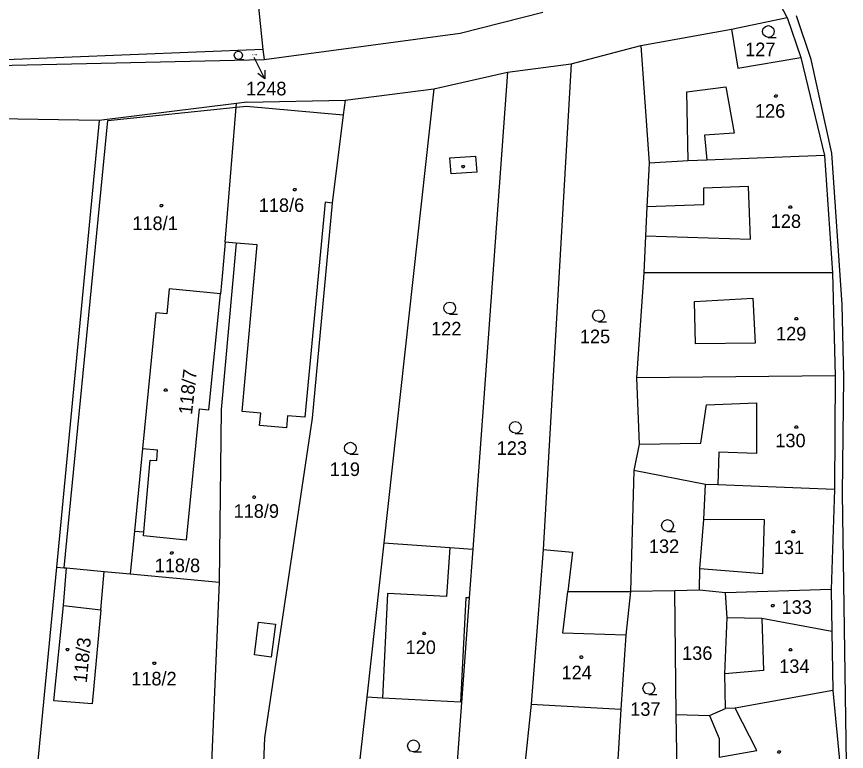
# Model space of a CAD drawing. Extents: x -609861 to -605046, y -1120287 to -1116307.
# Drawn here: x -607182.1 to -607078.1, y -1119072.1 to -1118980 of the extents above; entities that cross this region are included whole.
import ezdxf

# ---------------------------------------------------------------- set-up
doc = ezdxf.new("R2010")
doc.units = 0
for name, color, linetype in [('Vrstva 1', 7, 'Continuous'), ('Vrstva 2', 7, 'Continuous'), ('Vrstva 3', 7, 'Continuous'), ('Vrstva 4', 7, 'Continuous'), ('Vrstva 5', 7, 'Continuous'), ('Vrstva 7', 7, 'Continuous')]:
    doc.layers.add(name, color=color, linetype=linetype)

msp = doc.modelspace()

# ---------------------------------------------------------------- linework, layer by layer
at = {"layer": 'Vrstva 1'}
for p, q in [((-607155.04, -1118947.1), (-607151.26, -1118984.15)), ((-607085.55, -1118980.13), (-607090.53, -1118970.56)), ((-607126.53, -1118982.11), (-607116.19, -1118979.5)), ((-607092.54, -1118981.61), (-607085.55, -1118980.13)), ((-607085.55, -1118980.13), (-607083.84, -1118985.18)), ((-607151.08, -1118985.42), (-607126.53, -1118982.11)), ((-607103.91, -1118983.64), (-607092.54, -1118981.61)), ((-607092.54, -1118981.61), (-607091.74, -1118986.51)), ((-607151.26, -1118984.15), (-607188.78, -1118985.68)), ((-607151.26, -1118984.15), (-607151.08, -1118985.42)), ((-607112.64, -1118985.95), (-607103.91, -1118983.64)), ((-607103.91, -1118983.64), (-607102.86, -1118998.42)), ((-607188.74, -1118986.24), (-607151.08, -1118985.42)), ((-607091.74, -1118986.51), (-607083.84, -1118985.18)), ((-607083.84, -1118985.18), (-607080.87, -1118997.44)), ((-607120.6, -1118987.01), (-607112.64, -1118985.95)), ((-607112.64, -1118985.95), (-607116.15, -1119046.83)), ((-607129.82, -1118989.07), (-607120.6, -1118987.01)), ((-607120.6, -1118987.01), (-607124.96, -1119046.81)), ((-607140.95, -1118990.53), (-607129.82, -1118989.07)), ((-607129.82, -1118989.07), (-607136.1, -1119045.98)), ((-607153.26, -1118990.78), (-607154.55, -1118990.94)), ((-607153.26, -1118990.78), (-607140.95, -1118990.53)), ((-607140.95, -1118990.53), (-607141.2, -1118992.33)), ((-607154.55, -1118990.94), (-607171.77, -1118993.07)), ((-607155.96, -1119008.3), (-607154.58, -1118991.38)), ((-607154.58, -1118991.38), (-607154.55, -1118990.94)), ((-607171.77, -1118993.07), (-607189.96, -1118992.74)), ((-607141.2, -1118992.33), (-607142.55, -1119003.42)), ((-607171.77, -1118993.07), (-607177.13, -1119049.03)), ((-607097.96, -1118998.11), (-607102.86, -1118998.42)), ((-607095.63, -1118998.04), (-607097.96, -1118998.11)), ((-607080.87, -1118997.44), (-607095.63, -1118998.04)), ((-607080.87, -1118997.44), (-607079.89, -1119012.15)), ((-607102.86, -1118998.42), (-607103.12, -1119003.87)), ((-607143.45, -1119003.3), (-607145.99, -1119030.26)), ((-607142.55, -1119003.42), (-607143.45, -1119003.3)), ((-607142.55, -1119003.42), (-607145.07, -1119030.35)), ((-607103.12, -1119003.87), (-607103.29, -1119007.53)), ((-607103.29, -1119007.53), (-607103.51, -1119012.14)), ((-607154.59, -1119008.42), (-607156.5, -1119029.28)), ((-607155.96, -1119008.3), (-607156.32, -1119012.1)), ((-607154.59, -1119008.42), (-607155.96, -1119008.3)), ((-607151.95, -1119008.66), (-607154.59, -1119008.42)), ((-607153.86, -1119029.52), (-607151.95, -1119008.66)), ((-607156.32, -1119012.1), (-607156.58, -1119014.8)), ((-607103.51, -1119012.14), (-607104.43, -1119025.31)), ((-607079.89, -1119012.15), (-607103.51, -1119012.14)), ((-607079.89, -1119012.15), (-607079.54, -1119025.08)), ((-607158.01, -1119029.32), (-607156.58, -1119014.8)), ((-607164.65, -1119017.15), (-607166.33, -1119034.17)), ((-607079.54, -1119025.08), (-607104.43, -1119025.31)), ((-607079.54, -1119025.08), (-607079.64, -1119039.31)), ((-607104.43, -1119025.31), (-607104.08, -1119033.62)), ((-607159.23, -1119029.2), (-607160.85, -1119045.68)), ((-607159.23, -1119029.2), (-607158.01, -1119029.32)), ((-607156.5, -1119029.28), (-607156.72, -1119050.93)), ((-607151.52, -1119029.74), (-607153.86, -1119029.52)), ((-607151.66, -1119031.27), (-607151.52, -1119029.74)), ((-607145.07, -1119030.35), (-607151.03, -1119070.44)), ((-607148.16, -1119030.06), (-607148.31, -1119031.58)), ((-607145.99, -1119030.26), (-607148.16, -1119030.06)), ((-607148.31, -1119031.58), (-607151.66, -1119031.27)), ((-607166.33, -1119034.17), (-607164.44, -1119034.35)), ((-607164.53, -1119035.67), (-607164.44, -1119034.35)), ((-607104.08, -1119033.62), (-607104.77, -1119036.91)), ((-607166.16, -1119044.63), (-607165.36, -1119035.65)), ((-607165.36, -1119035.65), (-607164.53, -1119035.67)), ((-607104.77, -1119036.91), (-607105.17, -1119052.11)), ((-607095.78, -1119038.67), (-607104.77, -1119036.91)), ((-607096, -1119043.09), (-607095.78, -1119038.67)), ((-607094.26, -1119038.73), (-607095.78, -1119038.67)), ((-607079.64, -1119039.31), (-607094.26, -1119038.73)), ((-607079.64, -1119039.31), (-607080.05, -1119051.84)), ((-607096.48, -1119049.23), (-607096, -1119043.09)), ((-607167.36, -1119044.52), (-607167.89, -1119049.89)), ((-607167.36, -1119044.52), (-607166.16, -1119044.63)), ((-607166.21, -1119045.14), (-607166.16, -1119044.63)), ((-607160.85, -1119045.68), (-607166.21, -1119045.14)), ((-607136.1, -1119045.98), (-607138.24, -1119065.36)), ((-607136.1, -1119045.98), (-607127.84, -1119046.59)), ((-607127.84, -1119046.59), (-607124.96, -1119046.81)), ((-607124.96, -1119046.81), (-607125.42, -1119052.88)), ((-607116.15, -1119046.83), (-607117.62, -1119066.23)), ((-607116.15, -1119046.83), (-607112.46, -1119047.17)), ((-607112.46, -1119047.17), (-607113.04, -1119052.1)), ((-607177.13, -1119049.03), (-607180.57, -1119084.92)), ((-607177.13, -1119049.03), (-607176.17, -1119049.12)), ((-607176.17, -1119049.12), (-607175.87, -1119049.15)), ((-607176.23, -1119053.86), (-607175.87, -1119049.15)), ((-607171.55, -1119054.38), (-607171.13, -1119049.59)), ((-607171.13, -1119049.59), (-607167.89, -1119049.89)), ((-607167.89, -1119049.89), (-607156.72, -1119050.93)), ((-607096.53, -1119051.93), (-607096.48, -1119049.23)), ((-607156.72, -1119050.93), (-607157.86, -1119077.79)), ((-607113.04, -1119052.1), (-607105.17, -1119052.11)), ((-607105.17, -1119052.11), (-607105.76, -1119057.56)), ((-607099.61, -1119052), (-607105.17, -1119052.11)), ((-607096.53, -1119051.93), (-607099.61, -1119052)), ((-607099.45, -1119067.53), (-607099.61, -1119052)), ((-607093.27, -1119052.26), (-607096.53, -1119051.93)), ((-607080.05, -1119051.84), (-607093.27, -1119052.26)), ((-607080.05, -1119051.84), (-607079.96, -1119057.13)), ((-607125.42, -1119052.88), (-607127.32, -1119078.97)), ((-607125.82, -1119052.87), (-607126.48, -1119065.95)), ((-607125.42, -1119052.88), (-607125.82, -1119052.87)), ((-607093.06, -1119055.4), (-607093.27, -1119052.26)), ((-607177.43, -1119065.82), (-607176.23, -1119053.86)), ((-607176.23, -1119053.86), (-607171.55, -1119054.38)), ((-607171.55, -1119054.38), (-607172.64, -1119066.18)), ((-607093.35, -1119062.41), (-607093.06, -1119055.4)), ((-607079.96, -1119057.13), (-607088.71, -1119055.48)), ((-607088.71, -1119055.48), (-607088.5, -1119061.98)), ((-607079.96, -1119057.13), (-607079.85, -1119064.51)), ((-607105.76, -1119057.56), (-607106.4, -1119066.83)), ((-607088.5, -1119061.98), (-607093.35, -1119062.41)), ((-607093.3, -1119066.77), (-607093.35, -1119062.41)), ((-607079.85, -1119064.51), (-607092.06, -1119066.74)), ((-607079.85, -1119064.51), (-607078.88, -1119074.59)), ((-607138.24, -1119065.36), (-607139.85, -1119079.88)), ((-607136.27, -1119065.46), (-607138.24, -1119065.36)), ((-607126.48, -1119065.95), (-607136.27, -1119065.46)), ((-607172.64, -1119066.18), (-607177.43, -1119065.82)), ((-607117.62, -1119066.23), (-607118.89, -1119078.2)), ((-607095.3, -1119067.62), (-607093.3, -1119066.77)), ((-607092.06, -1119066.74), (-607093.3, -1119066.77)), ((-607106.4, -1119066.83), (-607107.08, -1119078.48)), ((-607099.45, -1119067.53), (-607095.3, -1119067.62)), ((-607099.3, -1119078.52), (-607099.45, -1119067.53)), ((-607151.03, -1119070.44), (-607151.35, -1119076.87))]:
    msp.add_line(p, q, dxfattribs=at)
msp.add_lwpolyline([(-607156.58, -1119014.8), (-607163.01, -1119014.18), (-607163.3, -1119017.28), (-607164.65, -1119017.15)], dxfattribs=at)
at = {"layer": 'Vrstva 3'}
for points in [[(-607087.9, -1118982.64), (-607088.28, -1118982.54), (-607088.55, -1118982.27), (-607088.65, -1118981.9), (-607088.55, -1118981.53), (-607088.28, -1118981.26), (-607087.91, -1118981.16), (-607087.54, -1118981.26), (-607087.27, -1118981.53), (-607087.17, -1118981.91), (-607087.27, -1118982.29), (-607087.54, -1118982.56), (-607087.92, -1118982.66), (-607086.92, -1118982.66)], [(-607154.32, -1118985.4), (-607154.586, -1118985.33), (-607154.775, -1118985.141), (-607154.845, -1118984.882), (-607154.775, -1118984.623), (-607154.586, -1118984.434), (-607154.327, -1118984.364), (-607154.068, -1118984.434), (-607153.879, -1118984.623), (-607153.809, -1118984.889), (-607153.879, -1118985.155), (-607154.068, -1118985.344), (-607154.334, -1118985.414), (-607153.634, -1118985.414)], [(-607127.83, -1119017.3), (-607128.21, -1119017.2), (-607128.48, -1119016.93), (-607128.58, -1119016.56), (-607128.48, -1119016.19), (-607128.21, -1119015.92), (-607127.84, -1119015.82), (-607127.47, -1119015.92), (-607127.2, -1119016.19), (-607127.1, -1119016.57), (-607127.2, -1119016.95), (-607127.47, -1119017.22), (-607127.85, -1119017.32), (-607126.85, -1119017.32)], [(-607109.19, -1119018.27), (-607109.57, -1119018.17), (-607109.84, -1119017.9), (-607109.94, -1119017.53), (-607109.84, -1119017.16), (-607109.57, -1119016.89), (-607109.2, -1119016.79), (-607108.83, -1119016.89), (-607108.56, -1119017.16), (-607108.46, -1119017.54), (-607108.56, -1119017.92), (-607108.83, -1119018.19), (-607109.21, -1119018.29), (-607108.21, -1119018.29)], [(-607119.61, -1119032.27), (-607119.99, -1119032.17), (-607120.26, -1119031.9), (-607120.36, -1119031.53), (-607120.26, -1119031.16), (-607119.99, -1119030.89), (-607119.62, -1119030.79), (-607119.25, -1119030.89), (-607118.98, -1119031.16), (-607118.88, -1119031.54), (-607118.98, -1119031.92), (-607119.25, -1119032.19), (-607119.63, -1119032.29), (-607118.63, -1119032.29)], [(-607140.28, -1119034.87), (-607140.66, -1119034.77), (-607140.93, -1119034.5), (-607141.03, -1119034.13), (-607140.93, -1119033.76), (-607140.66, -1119033.49), (-607140.29, -1119033.39), (-607139.92, -1119033.49), (-607139.65, -1119033.76), (-607139.55, -1119034.14), (-607139.65, -1119034.52), (-607139.92, -1119034.79), (-607140.3, -1119034.89), (-607139.3, -1119034.89)], [(-607100.54, -1119044.57), (-607100.92, -1119044.47), (-607101.19, -1119044.2), (-607101.29, -1119043.83), (-607101.19, -1119043.46), (-607100.92, -1119043.19), (-607100.55, -1119043.09), (-607100.18, -1119043.19), (-607099.91, -1119043.46), (-607099.81, -1119043.84), (-607099.91, -1119044.22), (-607100.18, -1119044.49), (-607100.56, -1119044.59), (-607099.56, -1119044.59)], [(-607102.88, -1119064.98), (-607103.26, -1119064.88), (-607103.53, -1119064.61), (-607103.63, -1119064.24), (-607103.53, -1119063.87), (-607103.26, -1119063.6), (-607102.89, -1119063.5), (-607102.52, -1119063.6), (-607102.25, -1119063.87), (-607102.15, -1119064.25), (-607102.25, -1119064.63), (-607102.52, -1119064.9), (-607102.9, -1119065), (-607101.9, -1119065)], [(-607132.37, -1119072.19), (-607132.75, -1119072.09), (-607133.02, -1119071.82), (-607133.12, -1119071.45), (-607133.02, -1119071.08), (-607132.75, -1119070.81), (-607132.38, -1119070.71), (-607132.01, -1119070.81), (-607131.74, -1119071.08), (-607131.64, -1119071.46), (-607131.74, -1119071.84), (-607132.01, -1119072.11), (-607132.39, -1119072.21), (-607131.39, -1119072.21)]]:
    msp.add_lwpolyline(points, dxfattribs=at)
for points in [[(-607152.25, -1119040.12), (-607152.16, -1119040.27), (-607152.25, -1119040.42), (-607152.43, -1119040.42), (-607152.52, -1119040.27), (-607152.43, -1119040.12)], [(-607162.58, -1119047.12), (-607162.49, -1119047.27), (-607162.58, -1119047.42), (-607162.76, -1119047.42), (-607162.85, -1119047.27), (-607162.76, -1119047.12)], [(-607164.76, -1119060.95), (-607164.67, -1119061.1), (-607164.76, -1119061.25), (-607164.94, -1119061.25), (-607165.03, -1119061.1), (-607164.94, -1119060.95)]]:
    msp.add_lwpolyline(points, close=True, dxfattribs=at)
at = {"layer": 'Vrstva 4'}
for p, q in [((-607082.56, -1118985.41), (-607084.4, -1118979.94)), ((-607079.95, -1118997.16), (-607082.56, -1118985.41)), ((-607098.14, -1118989.46), (-607093.22, -1118988.82)), ((-607093.22, -1118988.82), (-607092.18, -1118994.66)), ((-607097.96, -1118998.11), (-607098.14, -1118989.46)), ((-607170.7, -1118993.05), (-607154.58, -1118991.38)), ((-607154.58, -1118991.38), (-607153.29, -1118991.25)), ((-607153.29, -1118991.25), (-607141.2, -1118992.33)), ((-607176.17, -1119049.12), (-607170.7, -1118993.05)), ((-607092.18, -1118994.66), (-607095.91, -1118994.88)), ((-607095.91, -1118994.88), (-607095.63, -1118998.04)), ((-607127.83, -1118997.73), (-607124.6, -1118997.51)), ((-607127.67, -1118999.74), (-607127.83, -1118997.73)), ((-607124.6, -1118997.51), (-607124.46, -1118999.54)), ((-607078.67, -1119016.14), (-607079.95, -1118997.16)), ((-607124.46, -1118999.54), (-607127.67, -1118999.74)), ((-607090.38, -1119001.35), (-607096.05, -1119001.53)), ((-607096.05, -1119001.53), (-607096.02, -1119003.64)), ((-607090.15, -1119007.92), (-607090.38, -1119001.35)), ((-607096.02, -1119003.64), (-607103.12, -1119003.87)), ((-607103.29, -1119007.53), (-607090.15, -1119007.92)), ((-607097.18, -1119015.74), (-607089.87, -1119015.34)), ((-607097.03, -1119021.06), (-607097.18, -1119015.74)), ((-607089.87, -1119015.34), (-607089.55, -1119020.96)), ((-607078.44, -1119025.26), (-607078.67, -1119016.14)), ((-607089.55, -1119020.96), (-607097.03, -1119021.06)), ((-607078.64, -1119039.82), (-607078.44, -1119025.26)), ((-607096.38, -1119033.51), (-607095.68, -1119028.72)), ((-607095.68, -1119028.72), (-607089.4, -1119028.45)), ((-607089.4, -1119028.45), (-607089.39, -1119034.81)), ((-607104.08, -1119033.62), (-607096.38, -1119033.51)), ((-607166.33, -1119034.17), (-607167.36, -1119044.52)), ((-607094.12, -1119034.63), (-607094.26, -1119038.73)), ((-607089.39, -1119034.81), (-607094.12, -1119034.63)), ((-607078.13, -1119073.6), (-607078.64, -1119039.82)), ((-607088.4, -1119043.13), (-607096, -1119043.09)), ((-607088.62, -1119049.85), (-607088.4, -1119043.13)), ((-607127.84, -1119046.59), (-607128.26, -1119052.71)), ((-607175.87, -1119049.15), (-607171.13, -1119049.59)), ((-607096.48, -1119049.23), (-607088.62, -1119049.85)), ((-607113.65, -1119057.31), (-607113.04, -1119052.1)), ((-607135.64, -1119052.35), (-607136.27, -1119065.46)), ((-607128.26, -1119052.71), (-607135.64, -1119052.35)), ((-607152.31, -1119060.05), (-607151.8, -1119055.94)), ((-607151.8, -1119055.94), (-607149.68, -1119056.21)), ((-607149.68, -1119056.21), (-607150.2, -1119060.31)), ((-607088.71, -1119055.48), (-607093.06, -1119055.4)), ((-607105.76, -1119057.56), (-607113.65, -1119057.31)), ((-607150.2, -1119060.31), (-607152.31, -1119060.05)), ((-607117.62, -1119066.23), (-607106.4, -1119066.83)), ((-607089.34, -1119072.04), (-607092.06, -1119066.74)), ((-607095.3, -1119067.62), (-607094.06, -1119070.53)), ((-607094.06, -1119070.53), (-607094.06, -1119072.85)), ((-607094.06, -1119072.85), (-607089.34, -1119072.04))]:
    msp.add_line(p, q, dxfattribs=at)
at = {"layer": 'Vrstva 5'}
for points in [[(-607086.87, -1118989.84), (-607086.78, -1118989.99), (-607086.87, -1118990.14), (-607087.05, -1118990.14), (-607087.14, -1118989.99), (-607087.05, -1118989.84)], [(-607126.06, -1118998.68), (-607125.97, -1118998.83), (-607126.06, -1118998.98), (-607126.24, -1118998.98), (-607126.33, -1118998.83), (-607126.24, -1118998.68)], [(-607147.17, -1119001.57), (-607147.08, -1119001.72), (-607147.17, -1119001.87), (-607147.35, -1119001.87), (-607147.44, -1119001.72), (-607147.35, -1119001.57)], [(-607163.88, -1119003.57), (-607163.79, -1119003.72), (-607163.88, -1119003.87), (-607164.06, -1119003.87), (-607164.15, -1119003.72), (-607164.06, -1119003.57)], [(-607085.07, -1119003.76), (-607084.98, -1119003.91), (-607085.07, -1119004.06), (-607085.25, -1119004.06), (-607085.34, -1119003.91), (-607085.25, -1119003.76)], [(-607084.32, -1119017.76), (-607084.23, -1119017.91), (-607084.32, -1119018.06), (-607084.5, -1119018.06), (-607084.59, -1119017.91), (-607084.5, -1119017.76)], [(-607163.35, -1119026.7), (-607163.26, -1119026.85), (-607163.35, -1119027), (-607163.53, -1119027), (-607163.62, -1119026.85), (-607163.53, -1119026.7)], [(-607084.32, -1119031.33), (-607084.23, -1119031.48), (-607084.32, -1119031.63), (-607084.5, -1119031.63), (-607084.59, -1119031.48), (-607084.5, -1119031.33)], [(-607084.69, -1119044.46), (-607084.6, -1119044.61), (-607084.69, -1119044.76), (-607084.87, -1119044.76), (-607084.96, -1119044.61), (-607084.87, -1119044.46)], [(-607087.27, -1119053.72), (-607087.18, -1119053.87), (-607087.27, -1119054.02), (-607087.45, -1119054.02), (-607087.54, -1119053.87), (-607087.45, -1119053.72)], [(-607130.95, -1119057.2), (-607130.86, -1119057.35), (-607130.95, -1119057.5), (-607131.13, -1119057.5), (-607131.22, -1119057.35), (-607131.13, -1119057.2)], [(-607175.64, -1119059.23), (-607175.55, -1119059.38), (-607175.64, -1119059.53), (-607175.82, -1119059.53), (-607175.91, -1119059.38), (-607175.82, -1119059.23)], [(-607085.05, -1119059.24), (-607084.96, -1119059.39), (-607085.05, -1119059.54), (-607085.23, -1119059.54), (-607085.32, -1119059.39), (-607085.23, -1119059.24)], [(-607111.25, -1119060.18), (-607111.16, -1119060.33), (-607111.25, -1119060.48), (-607111.43, -1119060.48), (-607111.52, -1119060.33), (-607111.43, -1119060.18)], [(-607086.48, -1119072.05), (-607086.39, -1119072.2), (-607086.48, -1119072.35), (-607086.66, -1119072.35), (-607086.75, -1119072.2), (-607086.66, -1119072.05)]]:
    msp.add_lwpolyline(points, close=True, dxfattribs=at)
at = {"layer": 'Vrstva 7'}
msp.add_line((-607151.012, -1118987.855), (-607152.35, -1118985.17), dxfattribs=at)
msp.add_lwpolyline([(-607151.01, -1118986.737), (-607151.012, -1118987.855), (-607151.905, -1118987.183)], dxfattribs=at)

# ---------------------------------------------------------------- texts
at = {"layer": 'Vrstva 2'}
for s, height, p in [('127', 1.7, (-607090.817, -1118985)), ('1248', 0.2, (-607152.584, -1118984.91)), ('126', 1.7, (-607089.587, -1118992.71)), ('118/6', 1.7, (-607151.767, -1119004.52)), ('118/1', 1.7, (-607167.607, -1119006.79)), ('128', 1.7, (-607087.607, -1119006.53)), ('122', 1.7, (-607130.167, -1119020)), ('129', 1.7, (-607086.947, -1119020.63)), ('125', 1.7, (-607111.527, -1119020.97)), ('130', 1.7, (-607087.037, -1119034.02)), ('123', 1.7, (-607121.947, -1119034.97)), ('119', 1.7, (-607142.877, -1119037.62)), ('118/9', 1.7, (-607154.917, -1119042.86)), ('132', 1.7, (-607102.877, -1119047.27)), ('131', 1.7, (-607087.227, -1119047.41)), ('118/8', 1.7, (-607164.807, -1119049.68)), ('133', 1.7, (-607086.247, -1119054.9)), ('120', 1.7, (-607133.367, -1119059.93)), ('136', 1.7, (-607098.717, -1119060.67)), ('124', 1.7, (-607113.827, -1119063.1)), ('134', 1.7, (-607086.547, -1119062.31)), ('118/2', 1.7, (-607167.747, -1119063.87)), ('137', 1.7, (-607105.217, -1119067.68))]:
    msp.add_text(s, height=height, dxfattribs=at).set_placement(p)
for s, rotation, p in [('118/7', 83.70913, (-607160.137, -1119029.99)), ('118/3', 84.62587, (-607173.323, -1119063.599))]:
    msp.add_text(s, height=1.7, rotation=rotation, dxfattribs=at).set_placement(p)
at = {"layer": 'Vrstva 7'}
msp.add_text('1248', height=1.7, dxfattribs=at).set_placement((-607153.359, -1118989.91))

doc.saveas('drawing.dxf')
